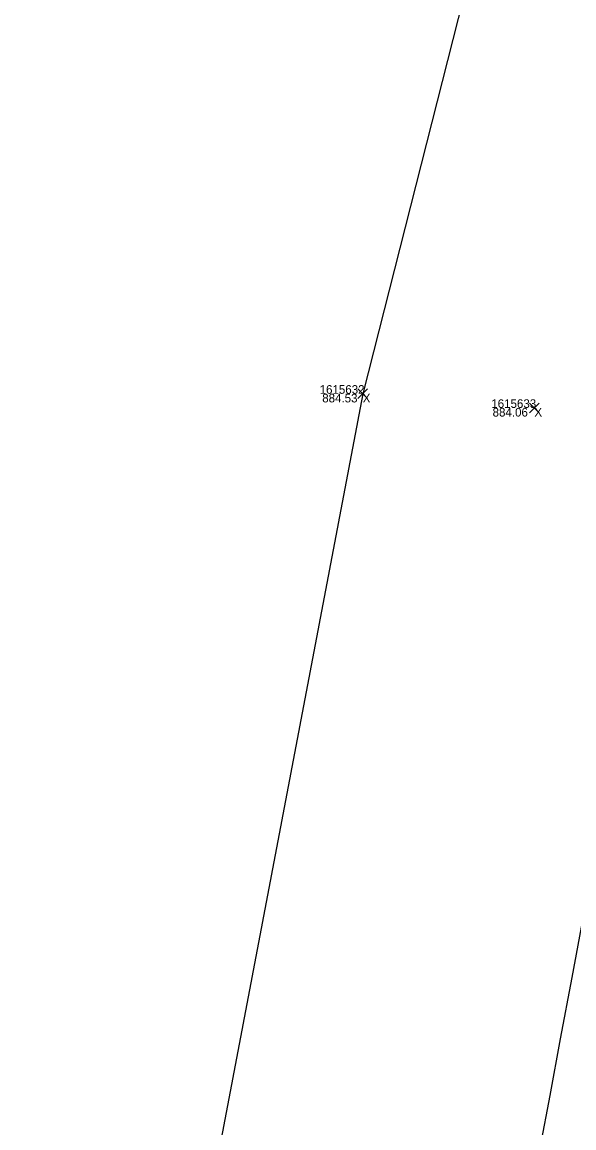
# Model space of a CAD drawing. Extents: x 1957117 to 1971063, y 701601 to 715861.
# Drawn here: x 1962801.93 to 1962824.32, y 704121.03 to 704165.92 of the extents above; entities that cross this region are included whole.
import ezdxf

# ---------------------------------------------------------------- set-up
doc = ezdxf.new("R2010")
doc.units = 0
for name, color, linetype in [('AP_X_Lights', 7, 'Continuous'), ('DT_X_Contour_Minor', 7, 'Continuous'), ('DT_X_TIN_Hull', 7, 'Continuous'), ('GE_X_CL_20', 7, 'Continuous'), ('HY_X_Water_Edge', 7, 'Continuous'), ('PV_P_Shoulder', 7, 'Continuous'), ('RS_Raster1', 7, 'Continuous'), ('RW_X_Esmt_RR', 7, 'Continuous'), ('SC_Scratch1', 7, 'Continuous')]:
    doc.layers.add(name, color=color, linetype=linetype)

msp = doc.modelspace()

# ---------------------------------------------------------------- linework, layer by layer
at = {"layer": 'AP_X_Lights'}
for p, q in [((1962815.551, 704150.637), (1962815.939, 704151.027)), ((1962815.551, 704151.027), (1962815.939, 704150.637)), ((1962822.52, 704150.063), (1962822.908, 704150.453)), ((1962822.52, 704150.453), (1962822.908, 704150.063))]:
    msp.add_line(p, q, dxfattribs=at)
at = {"layer": 'DT_X_Contour_Minor'}
msp.add_lwpolyline([(1962822.965, 704120.291), (1962823.347, 704122.348), (1962823.777, 704124.651), (1962824.242, 704127.141), (1962824.732, 704129.761)], dxfattribs=at)
msp.add_lwpolyline([(1962822.965, 704120.291), (1962823.347, 704122.348), (1962823.777, 704124.651), (1962824.242, 704127.141), (1962824.732, 704129.761)], dxfattribs=at)
at = {"layer": 'DT_X_TIN_Hull'}
msp.add_lwpolyline([(1962854.544, 704302.816), (1962839.463, 704247.251), (1962828.794, 704202.213), (1962815.745, 704150.832), (1962806.442, 704101.802), (1962788.018, 704003.247), (1962779.047, 703954.01), (1962770.927, 703904.936), (1962763.124, 703854.555), (1962754.385, 703805.324), (1962746.258, 703756.127), (1962738.677, 703706.86), (1962732.41, 703657.862), (1962724.468, 703607.498), (1962718.773, 703557.311), (1962703.306, 703409.414)], dxfattribs=at)
at = {"layer": 'GE_X_CL_20'}
msp.add_arc((1968466.781, 702923.066), 5729.578, 166.495347, 177.813939, dxfattribs=at)
at = {"layer": 'HY_X_Water_Edge'}
msp.add_spline([(1963191.723, 701994.048), (1963062.047, 702441.167), (1962863.491, 703169.356), (1962827.53, 703438.691), (1962823.213, 703537.412), (1962817.962, 703593.874), (1962817.97, 703697.316), (1962828.582, 703804.235), (1962836.461, 703844.734), (1962850.687, 703896.004), (1962867.251, 703938.846), (1962873.848, 703992.355), (1962884.135, 704091.371), (1962891.241, 704140.854), (1962897.382, 704180.529), (1962905.467, 704230.979), (1962943.949, 704328.022), (1962948.537, 704378.842), (1962964.114, 704426.264), (1963004.885, 704570.73), (1963042.054, 704716.522), (1963062.038, 704814.417), (1963072.171, 704860.237), (1963090.023, 704956.798), (1963107.066, 705031.783), (1963133.773, 705105.742), (1963148.685, 705206.74), (1963175.48, 705301.059), (1963191.635, 705353.417), (1963210.988, 705447.286), (1963219.532, 705497.27), (1963230.124, 705549.475), (1963251.052, 705591.159), (1963275.289, 705693.429), (1963292.982, 705784.032), (1963302.841, 705839.645), (1963335.126, 705936.766), (1963359.752, 706046.75), (1963389.133, 706177.299), (1963417.827, 706273.456), (1963475.868, 706451.902), (1963533.782, 706640.53), (1963553.86, 706696.984), (1963580.184, 706715.425), (1963609.172, 706718.73), (1963617.062, 706714.691), (1963619.447, 706694.678), (1963564.282, 706533.07), (1963531.853, 706395.229), (1963434.4, 706006.96), (1963354.09, 705679.186), (1963237.513, 705206.07), (1963167.369, 704892.962), (1963059.145, 704434.176), (1962907.914, 703908.742), (1962877.458, 703703.326), (1962898.357, 703412.121), (1962942.65, 703052.267), (1963048.963, 702674.866), (1963191.468, 702189.666), (1963245.396, 702019.832)], degree=3, dxfattribs=at)
at = {"layer": 'RW_X_Esmt_RR'}
for radius, start, end in [(5759.578, 166.4953469, 172.9409494), (5699.578, 166.495347, 172.904425)]:
    msp.add_arc((1968466.781, 702923.066), radius, start, end, dxfattribs=at)

# ---------------------------------------------------------------- texts
at = {"layer": 'PV_P_Shoulder'}
for s, p in [('884.53', (1962814.103, 704150.482)), ('884.06', (1962821.017, 704149.908))]:
    msp.add_text(s, height=0.35, dxfattribs=at).set_placement(p)
at = {"layer": 'RS_Raster1'}
for s, p in [('1615632', (1962813.998, 704150.832)), ('1615633', (1962820.964, 704150.258))]:
    msp.add_text(s, height=0.35, dxfattribs=at).set_placement(p)
at = {"layer": 'SC_Scratch1'}
for p in [(1962815.745, 704150.482), (1962822.714, 704149.908)]:
    msp.add_text('X', height=0.35, dxfattribs=at).set_placement(p)

doc.saveas('drawing.dxf')
